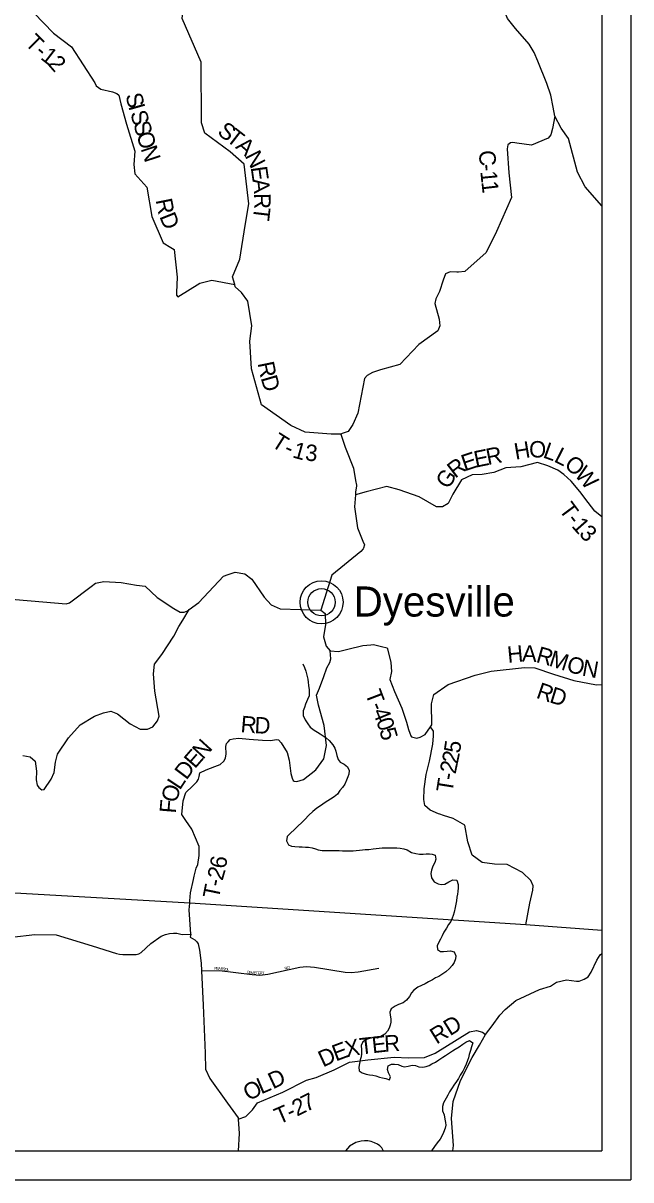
# Model space of a CAD drawing. Extents: x -15 to 405, y -40 to 87.
# Drawn here: x 4.133 to 6.235, y -25.816 to -21.816 of the extents above; entities that cross this region are included whole.
import ezdxf

# ---------------------------------------------------------------- set-up
doc = ezdxf.new("R2010")
doc.units = 0
for name, color, linetype in [('GM_P_State_Location', 7, 'Continuous'), ('GM_X_Major_Lake', 7, 'Continuous'), ('GM_X_Major_Lake_Text', 7, 'Continuous'), ('GM_X_Major_River', 7, 'Continuous'), ('GM_X_Minor_Lake', 7, 'Continuous'), ('GM_X_Minor_River', 7, 'Continuous'), ('GM_X_Rail_Line', 7, 'Continuous'), ('GM_X_Township', 7, 'Continuous'), ('GM_X_Township_Road', 7, 'Continuous'), ('GM_X_Township_ROW', 7, 'Continuous'), ('GM_X_Township_Subdivision_Text', 7, 'Continuous'), ('GM_X_Township_Text', 7, 'Continuous')]:
    doc.layers.add(name, color=color, linetype=linetype)

msp = doc.modelspace()

# ---------------------------------------------------------------- linework, layer by layer
at = {"layer": 'GM_P_State_Location'}
for points in [[(5.2323, -23.237), (5.1991, -23.2377), (5.1082, -23.2303), (5.0596, -23.2077), (4.9581, -23.1356), (4.9229, -23.0111), (4.9173, -22.9162), (4.9243, -22.863), (4.9105, -22.7777), (4.8881, -22.7476), (4.867, -22.7277), (4.8648, -22.7198), (4.8578, -22.6937), (4.8822, -22.6326), (4.9015, -22.5159), (4.9143, -22.4405), (4.898, -22.3037), (4.8493, -22.2605), (4.7619, -22.197), (4.7501, -22.1603), (4.7493, -21.9511), (4.6834, -21.8), (4.7305, -21.4062)], [(4.1697, -21.7804), (4.2381, -21.8502), (4.3002, -21.8977), (4.3807, -22.0229), (4.3855, -22.0327), (4.4022, -22.0443), (4.4418, -22.0537), (4.4571, -22.0593), (4.4636, -22.0652), (4.4711, -22.0947), (4.4902, -22.1651), (4.5189, -22.2586), (4.5157, -22.3053), (4.519, -22.3368), (4.561, -22.3834), (4.5777, -22.4842), (4.6178, -22.576), (4.6439, -22.5913), (4.655, -22.5984), (4.6655, -22.6943), (4.6631, -22.7475), (4.6636, -22.757), (4.6686, -22.7622), (4.7437, -22.7147), (4.7854, -22.7043), (4.8648, -22.7198)], [(6.1354, -23.5234), (6.1105, -23.5042), (6.0876, -23.4739), (6.0585, -23.4353), (6.0284, -23.4002), (6.0036, -23.3764), (5.9824, -23.3618), (5.9485, -23.3464), (5.9119, -23.3351), (5.855, -23.3505), (5.8033, -23.3542), (5.7608, -23.3699), (5.7214, -23.377), (5.6868, -23.3775), (5.65, -23.3955), (5.6195, -23.4454), (5.6037, -23.4766), (5.5836, -23.4881), (5.5635, -23.4886), (5.5029, -23.4535), (5.4333, -23.4303), (5.3907, -23.4188), (5.3202, -23.4373), (5.2825, -23.4472)], [(4.1323, -24.3486), (4.1573, -24.3531), (4.1751, -24.3685), (4.1793, -24.4023), (4.1775, -24.4323), (4.1811, -24.4509), (4.1875, -24.4593), (4.1973, -24.4674), (4.206, -24.466), (4.23, -24.4303), (4.2401, -24.4069), (4.2446, -24.3717), (4.2514, -24.3441), (4.2904, -24.2878), (4.3304, -24.242), (4.3794, -24.2131), (4.4115, -24.201), (4.4362, -24.1949), (4.4597, -24.2047), (4.5035, -24.2386), (4.5376, -24.258), (4.5627, -24.258), (4.5814, -24.2491), (4.5982, -24.2291), (4.6031, -24.2126), (4.588, -24.1264), (4.5836, -24.066), (4.587, -24.0327), (4.6125, -23.9997), (4.6544, -23.9363), (4.6712, -23.9029), (4.685, -23.8804), (4.7075, -23.844)], [(5.1632, -23.8465), (5.1774, -23.8575), (5.1786, -23.8951), (5.1722, -23.9381), (5.1813, -23.971), (5.1947, -23.9866), (5.224, -23.9894), (5.256, -23.981), (5.308, -23.9678), (5.3358, -23.9653), (5.3448, -23.965), (5.3727, -23.9719), (5.3728, -23.9719)], [(4.7249, -24.7657), (4.7312, -24.7379), (4.7373, -24.725), (4.7417, -24.6941), (4.7416, -24.6637), (4.716, -24.6035), (4.6953, -24.5736), (4.6822, -24.553), (4.6861, -24.5053), (4.6955, -24.4762), (4.7193, -24.4545), (4.734, -24.4392), (4.7398, -24.4299), (4.7414, -24.4214), (4.7438, -24.409), (4.7659, -24.3979), (4.7961, -24.3861), (4.8144, -24.3796), (4.8275, -24.3687), (4.8325, -24.3574), (4.835, -24.3423), (4.8341, -24.318), (4.836, -24.3072), (4.8419, -24.3011), (4.8496, -24.2935), (4.8591, -24.291), (4.8789, -24.289), (4.9154, -24.2922), (4.9606, -24.2958), (4.9891, -24.2962), (5.0093, -24.2934), (5.0165, -24.2939), (5.0259, -24.305), (5.0461, -24.3386), (5.0535, -24.3649), (5.0591, -24.4112), (5.0635, -24.4268), (5.0676, -24.4352), (5.0707, -24.4368), (5.0798, -24.4388), (5.1034, -24.4311), (5.1456, -24.3987), (5.173, -24.3604), (5.1826, -24.3142), (5.1745, -24.2451), (5.1551, -24.174), (5.1478, -24.1397), (5.1579, -24.116), (5.1728, -24.0752), (5.1841, -24.0454), (5.1945, -24.0272), (5.1978, -24.0143), (5.1947, -23.9866)], [(5.3728, -23.9719), (5.3922, -23.9767), (5.394, -23.9794), (5.4051, -24.0267), (5.4078, -24.0583), (5.4015, -24.0852), (5.4178, -24.1276), (5.4431, -24.1845), (5.4593, -24.2333), (5.4666, -24.2592), (5.4703, -24.2718), (5.4737, -24.2802), (5.4763, -24.284), (5.4945, -24.2887), (5.5063, -24.2854), (5.5238, -24.2754), (5.5423, -24.2495), (5.5473, -24.2425), (5.5454, -24.17), (5.5537, -24.1381), (5.6034, -24.1029), (5.6968, -24.0705), (5.752, -24.0574), (5.8677, -24.0441), (5.9034, -24.0456), (5.9677, -24.0672), (6.0386, -24.0892), (6.1167, -24.1045), (6.1354, -24.1032)], [(5.5745, -24.5514), (5.5698, -24.5498), (5.5407, -24.5373), (5.5226, -24.5216), (5.5186, -24.5002), (5.5201, -24.4642), (5.5278, -24.4148), (5.5385, -24.3682), (5.5505, -24.3094), (5.5523, -24.2802), (5.5525, -24.2639), (5.5423, -24.2495)], [(4.7101, -24.8511), (4.7125, -24.824), (4.7223, -24.7773), (4.7249, -24.7657)], [(4.7129, -24.9666), (4.7077, -24.8825), (4.7094, -24.8588), (4.7101, -24.8511)], [(4.8768, -25.6061), (4.9031, -25.5967), (4.9265, -25.5739), (4.9435, -25.5498), (5.031, -25.5123), (5.1136, -25.4717), (5.1468, -25.4622), (5.2087, -25.435), (5.2622, -25.4092), (5.3251, -25.4009), (5.4161, -25.3914), (5.4659, -25.3936), (5.5211, -25.3924), (5.5581, -25.3778), (5.6339, -25.3306), (5.6775, -25.3042), (5.7015, -25.2993), (5.7216, -25.3056), (5.7322, -25.3129)], [(5.3797, -25.7161), (5.3788, -25.7142), (5.3734, -25.705), (5.3669, -25.6979), (5.3587, -25.6923), (5.3481, -25.6877), (5.3368, -25.6838), (5.3258, -25.6814), (5.3137, -25.6813), (5.3026, -25.6819), (5.2835, -25.6869), (5.2625, -25.6993), (5.2484, -25.7161)]]:
    msp.add_lwpolyline(points, dxfattribs=at)
at = {"layer": 'GM_X_Major_Lake_Text'}
msp.add_lwpolyline([(5.8718, -24.9346), (5.8864, -24.8596), (5.8957, -24.8137), (5.8977, -24.7998), (5.8897, -24.7812), (5.8603, -24.7534), (5.807, -24.7251), (5.7641, -24.7239), (5.7209, -24.7182), (5.6858, -24.6927), (5.6714, -24.6473), (5.6606, -24.5891), (5.6205, -24.5666), (5.5876, -24.5557), (5.5745, -24.5514)], dxfattribs=at)
at = {"layer": 'GM_X_Major_River'}
msp.add_lwpolyline([(4.7498, -25.0932), (4.8125, -25.0918), (4.925, -25.1063), (4.9516, -25.1079), (4.9795, -25.1045), (5.0902, -25.0808), (5.1135, -25.0783), (5.1412, -25.0802), (5.2467, -25.0976), (5.2677, -25.0985), (5.2919, -25.0964), (5.3634, -25.0835)], dxfattribs=at)
at = {"layer": 'GM_X_Rail_Line'}
for p, q in [((4.7094, -24.8588), (3.6637, -24.7989)), ((5.8718, -24.9346), (4.7094, -24.8588)), ((6.1354, -24.9532), (5.8718, -24.9346))]:
    msp.add_line(p, q, dxfattribs=at)
at = {"layer": 'GM_X_Township'}
for p, q in [((6.2354, -18.8161), (6.2354, -25.8161)), ((6.1354, -18.9161), (6.1354, -25.7161)), ((6.1354, -18.9161), (6.1354, -25.7161)), ((-0.6646, -25.7161), (6.1354, -25.7161)), ((-0.6646, -25.7161), (6.1354, -25.7161)), ((-0.7646, -25.8161), (6.2354, -25.8161))]:
    msp.add_line(p, q, dxfattribs=at)
at = {"layer": 'GM_X_Township_Road'}
for points in [[(5.1003, -24.0311), (5.1064, -24.0447), (5.111, -24.0572), (5.1149, -24.0709), (5.118, -24.0841), (5.1195, -24.0951), (5.1204, -24.1065), (5.1223, -24.1213), (5.1224, -24.1311), (5.122, -24.1418), (5.1172, -24.1554), (5.1097, -24.1714), (5.1063, -24.1824), (5.1014, -24.1946), (5.1019, -24.2105), (5.1084, -24.2256), (5.1175, -24.2392), (5.1255, -24.2506), (5.14, -24.2611), (5.1514, -24.2675), (5.1609, -24.2736), (5.1711, -24.2807), (5.1818, -24.2875), (5.1913, -24.2962), (5.2042, -24.3117), (5.2111, -24.323), (5.2142, -24.3336), (5.218, -24.3488), (5.2226, -24.362), (5.2299, -24.3718), (5.2431, -24.3786), (5.2549, -24.3873), (5.2603, -24.4002), (5.2592, -24.4131), (5.2558, -24.4225), (5.2517, -24.4339), (5.2457, -24.4476), (5.2374, -24.459), (5.2291, -24.4693), (5.2201, -24.4819), (5.2088, -24.4914), (5.1967, -24.4994), (5.1869, -24.5055), (5.1744, -24.5139), (5.1646, -24.5204), (5.1495, -24.5304), (5.1352, -24.5418), (5.1208, -24.5548), (5.1076, -24.5696), (5.0971, -24.5799), (5.0831, -24.5925), (5.071, -24.6051), (5.0593, -24.6165), (5.0465, -24.6291), (5.0439, -24.6442), (5.0508, -24.6575), (5.0618, -24.6624), (5.0724, -24.6631), (5.0876, -24.6645), (5.0978, -24.6649), (5.1099, -24.6652), (5.1198, -24.6659), (5.1323, -24.6673), (5.1444, -24.6711), (5.1539, -24.6748), (5.1672, -24.6771), (5.1804, -24.677), (5.1907, -24.6773), (5.2009, -24.6773), (5.2123, -24.6776), (5.2263, -24.6775), (5.2376, -24.6782), (5.2498, -24.6782), (5.2611, -24.6785), (5.2751, -24.6781), (5.285, -24.6773), (5.2963, -24.6761), (5.3066, -24.6749), (5.3164, -24.6741), (5.3293, -24.6733), (5.3437, -24.6717), (5.3546, -24.6701), (5.3652, -24.6689), (5.3755, -24.6681), (5.3906, -24.6677), (5.4107, -24.6676), (5.4255, -24.6679), (5.4376, -24.6694), (5.4505, -24.6716), (5.4611, -24.675), (5.477, -24.684), (5.4911, -24.6873), (5.5043, -24.6895), (5.5165, -24.6895), (5.5267, -24.6891), (5.5384, -24.6883), (5.5479, -24.6893), (5.5578, -24.6931), (5.5612, -24.7071), (5.5567, -24.7181), (5.55, -24.7318)], [(5.55, -24.7318), (5.5455, -24.7451), (5.5436, -24.7561), (5.5452, -24.7713), (5.5544, -24.7853), (5.5692, -24.7928), (5.579, -24.795), (5.5919, -24.7938), (5.6051, -24.7854), (5.6195, -24.7789), (5.6328, -24.78), (5.6381, -24.7947), (5.6378, -24.8061), (5.6367, -24.8186), (5.6356, -24.8281), (5.6338, -24.8388), (5.6319, -24.8517), (5.6297, -24.8631), (5.6275, -24.8741), (5.6245, -24.8904), (5.6212, -24.9018), (5.6174, -24.9113), (5.6122, -24.9223), (5.605, -24.9326), (5.5971, -24.9455), (5.5881, -24.9592), (5.5825, -24.9721), (5.5772, -24.9835), (5.5708, -24.9945), (5.5648, -25.0063), (5.566, -25.02), (5.577, -25.0264), (5.5873, -25.0259), (5.5994, -25.0247), (5.6111, -25.0243), (5.6236, -25.0277), (5.6294, -25.0409), (5.629, -25.0512), (5.6242, -25.0645), (5.6166, -25.0747), (5.6084, -25.0846), (5.5948, -25.0964), (5.5812, -25.106), (5.5706, -25.1125), (5.56, -25.1178), (5.5491, -25.1243), (5.5355, -25.1316), (5.5237, -25.1381), (5.5116, -25.1435), (5.4988, -25.15), (5.4848, -25.1599), (5.4769, -25.1698), (5.4694, -25.1823), (5.4596, -25.1949), (5.4471, -25.2041), (5.432, -25.2094), (5.4195, -25.2156), (5.4056, -25.2244), (5.4015, -25.2361), (5.4026, -25.2471), (5.4046, -25.2589), (5.4046, -25.2706), (5.4032, -25.2816), (5.3994, -25.2919), (5.393, -25.3018), (5.3844, -25.3117), (5.37, -25.3205), (5.3594, -25.3266), (5.3465, -25.3232), (5.3341, -25.3256), (5.3212, -25.3302), (5.3087, -25.3382), (5.302, -25.3515), (5.3035, -25.3659), (5.3032, -25.3803), (5.3018, -25.3902), (5.2992, -25.4008), (5.2962, -25.4141), (5.294, -25.4266), (5.2952, -25.4391), (5.3062, -25.4455), (5.3195, -25.4508), (5.3316, -25.453), (5.343, -25.4545), (5.3532, -25.4563), (5.3657, -25.4612), (5.3756, -25.4634), (5.3873, -25.4653), (5.4006, -25.4705), (5.4043, -25.4595), (5.3967, -25.4463), (5.3936, -25.4341), (5.3958, -25.4216), (5.4076, -25.4163), (5.4174, -25.4158), (5.4299, -25.4173), (5.4432, -25.4233), (5.4527, -25.4248), (5.4655, -25.4224), (5.4784, -25.4193), (5.4905, -25.4204)], [(5.4905, -25.4204), (5.5023, -25.4249), (5.5152, -25.426), (5.5277, -25.424), (5.5375, -25.4202), (5.5473, -25.4152), (5.5598, -25.4087), (5.5707, -25.4011), (5.5847, -25.3923), (5.5945, -25.3858), (5.6183, -25.3698), (5.6281, -25.3637), (5.641, -25.3556), (5.6546, -25.3469), (5.6644, -25.34), (5.6769, -25.3346), (5.6886, -25.3425), (5.6845, -25.3562), (5.6808, -25.3687), (5.6763, -25.382), (5.6733, -25.3942), (5.67, -25.4037), (5.6651, -25.4158), (5.6599, -25.4288), (5.6535, -25.4398), (5.6452, -25.4535), (5.6388, -25.4653), (5.6317, -25.4755), (5.6226, -25.4881), (5.617, -25.498), (5.6083, -25.5117), (5.602, -25.5235), (5.5963, -25.533), (5.5877, -25.5493), (5.5839, -25.5626), (5.584, -25.5778), (5.5894, -25.5914), (5.5921, -25.6066), (5.594, -25.6175), (5.5948, -25.627), (5.5934, -25.6376), (5.5877, -25.6525), (5.5821, -25.6623), (5.5753, -25.6749), (5.5652, -25.6878), (5.5558, -25.7011), (5.5456, -25.716), (5.5455, -25.7161)]]:
    msp.add_lwpolyline(points, dxfattribs=at)
at = {"layer": 'GM_X_Township_Subdivision_Text'}
for radius in [0.0744, 0.0472]:
    msp.add_circle((5.1652, -23.8187), radius, dxfattribs=at)
at = {"layer": 'GM_X_Township_Text'}
for points in [[(5.9724, -22.1373), (5.9666, -22.1066), (5.9584, -22.0645), (5.945, -22.0243), (5.9131, -21.9471), (5.9012, -21.9171), (5.884, -21.8891), (5.8363, -21.8347), (5.8088, -21.7999), (5.7892, -21.7518), (5.7617, -21.7079), (5.7238, -21.6519), (5.6647, -21.596), (5.6065, -21.5667), (5.5878, -21.5611), (5.5749, -21.5528), (5.5808, -21.5019), (5.614, -21.4657), (5.6355, -21.4322)], [(5.9724, -22.1373), (5.9639, -22.1802), (5.9586, -22.2023), (5.9492, -22.2133), (5.8916, -22.2379), (5.8414, -22.2309), (5.8266, -22.2291), (5.8186, -22.2295), (5.8103, -22.2368), (5.8069, -22.2501), (5.8137, -22.3339), (5.8225, -22.4185), (5.7702, -22.5368), (5.7348, -22.6095), (5.6614, -22.6751), (5.6388, -22.677), (5.6385, -22.677)], [(6.1354, -22.448), (6.0772, -22.3824), (6.0503, -22.3309), (6.0191, -22.2145), (5.9939, -22.1793), (5.9724, -22.1373)], [(5.6385, -22.677), (5.6329, -22.6775), (5.6097, -22.6761), (5.5946, -22.6826), (5.5855, -22.7051), (5.5736, -22.7438), (5.5604, -22.7697), (5.5567, -22.786), (5.5717, -22.8391), (5.5745, -22.8626), (5.5681, -22.8805), (5.5018, -22.9271), (5.4356, -22.9961), (5.3692, -23.0151), (5.3419, -23.0239), (5.3234, -23.035), (5.3139, -23.0449), (5.2909, -23.165), (5.274, -23.2045), (5.257, -23.2285), (5.2361, -23.2354), (5.2323, -23.237), (5.2473, -23.2825), (5.2755, -23.3546), (5.2832, -23.398), (5.2861, -23.4141), (5.2862, -23.4145)], [(5.2862, -23.4145), (5.2865, -23.416), (5.2833, -23.4375), (5.2825, -23.4472), (5.279, -23.4884), (5.2899, -23.5616), (5.3076, -23.6071), (5.3136, -23.6199), (5.311, -23.6313), (5.3096, -23.634), (5.3013, -23.6428), (5.2006, -23.7252), (5.1632, -23.8465)], [(4.0242, -23.8024), (4.2815, -23.8245), (4.2937, -23.8211), (4.3679, -23.7645), (4.3836, -23.7531), (4.4126, -23.7473), (4.4723, -23.7504), (4.5247, -23.76), (4.5547, -23.7625), (4.5967, -23.8021), (4.6538, -23.8402), (4.6759, -23.8534), (4.6896, -23.8533), (4.7021, -23.8479), (4.7075, -23.844), (4.7411, -23.8193), (4.8266, -23.728), (4.8417, -23.7228), (4.8667, -23.7147), (4.9, -23.7203), (4.9238, -23.7383), (4.967, -23.8015), (4.9907, -23.828), (5.0226, -23.8415), (5.1632, -23.8465)], [(4.0941, -24.9768), (4.174, -24.968), (4.2474, -24.9689), (4.3722, -25.0062), (4.4559, -25.0336), (4.4664, -25.0358), (4.4782, -25.0365), (4.5236, -25.0365), (4.5334, -25.0344), (4.5409, -25.0293), (4.5743, -24.9982), (4.6103, -24.9737), (4.6251, -24.9673), (4.6395, -24.9636), (4.653, -24.9626), (4.6643, -24.9631), (4.6829, -24.967), (4.7129, -24.9666), (4.7105, -24.977), (4.7269, -24.9863), (4.7335, -24.9927), (4.7379, -25.0003), (4.7436, -25.0223), (4.7486, -25.0665), (4.7498, -25.0932), (4.7552, -25.2118), (4.763, -25.3776), (4.7644, -25.4337), (4.7793, -25.465), (4.8397, -25.5507), (4.8764, -25.6016), (4.8768, -25.6061), (4.8808, -25.6552), (4.8767, -25.7161)], [(5.619, -25.7161), (5.622, -25.6974), (5.6146, -25.6039), (5.6208, -25.545), (5.6459, -25.472), (5.6865, -25.393), (5.7113, -25.3503), (5.7322, -25.3129), (5.7552, -25.2831), (5.7826, -25.2465), (5.8002, -25.2274), (5.837, -25.1958), (5.9198, -25.1579), (5.9568, -25.1458), (5.9786, -25.1319), (6.0132, -25.1239), (6.0299, -25.1268), (6.0474, -25.1292), (6.0561, -25.1286), (6.074, -25.1219), (6.0882, -25.1137), (6.0986, -25.0982), (6.1172, -25.0559), (6.1296, -25.0374), (6.1354, -25.0327)]]:
    msp.add_lwpolyline(points, dxfattribs=at)

# ---------------------------------------------------------------- texts
at = {"layer": 'GM_X_Major_Lake'}
for s, rotation, p in [('P', 359.4536, (4.7945, -25.0897)), ('E', 359.4536, (4.8011, -25.0898)), ('A', 357.3984, (4.8077, -25.0898)), ('RD', 11.895, (5.0383, -25.0897)), ('R', 353.5498, (4.8159, -25.0902)), ('S', 352.7123, (4.8233, -25.091)), ('O', 352.6798, (4.8299, -25.0919)), ('L', 352.7052, (4.8382, -25.0929)), ('C', 350.9529, (4.9056, -25.1014)), ('E', 350.9464, (4.913, -25.1026)), ('M', 352.9089, (4.92, -25.1037)), ('E', 356.3543, (4.9305, -25.105)), ('T', 357.2393, (4.9373, -25.1054)), ('E', 357.2399, (4.944, -25.1057)), ('R', 4.5431, (4.9519, -25.106)), ('Y', 6.9604, (4.9599, -25.1054))]:
    msp.add_text(s, height=0.00947, rotation=rotation, dxfattribs=at).set_placement(p)
at = {"layer": 'GM_X_Minor_Lake'}
for s, rotation, p in [('C', 274.0703, (5.7093, -22.2574)), ('-', 274.5449, (5.7127, -22.3045)), ('1', 275.3985, (5.7146, -22.3287)), ('1', 276.6101, (5.7181, -22.3648))]:
    msp.add_text(s, height=0.0568, rotation=rotation, dxfattribs=at).set_placement(p)
at = {"layer": 'GM_X_Minor_River'}
for s, height, rotation, p in [('T', 0.0568, 314.9788, (4.1365, -21.8878)), ('-', 0.0568, 319.597, (4.1702, -21.9212)), ('1', 0.0568, 322.2326, (4.1902, -21.9382)), ('2', 0.0568, 311.1996, (4.2157, -21.9576)), ('S', 0.0568, 284.1354, (4.4865, -22.0645)), ('I', 0.0568, 285.7953, (4.4963, -22.1034)), ('S', 0.0568, 286.1126, (4.5028, -22.1261)), ('S', 0.0568, 286.1492, (4.5134, -22.163)), ('O', 0.0568, 286.6193, (4.5242, -22.2003)), ('S', 0.0568, 323.457, (4.8015, -22.1981)), ('T', 0.0568, 322.2833, (4.8321, -22.2208)), ('N', 0.0568, 288.3663, (4.5391, -22.25)), ('A', 0.0568, 318.6859, (4.865, -22.2462)), ('N', 0.0568, 296.6628, (4.899, -22.2746)), ('E', 0.0568, 278.2307, (4.92, -22.3147)), ('A', 0.0568, 276.6926, (4.926, -22.3564)), ('R', 0.0568, 281.4492, (4.591, -22.4279)), ('R', 0.0568, 271.2178, (4.9318, -22.4046)), ('D', 0.0568, 291.9528, (4.6035, -22.4843)), ('T', 0.0568, 263.2689, (4.9328, -22.4492)), ('R', 0.0568, 281.4492, (4.9439, -22.992)), ('D', 0.0568, 286.2019, (4.9544, -23.0427)), ('T', 0.0568, 327.633, (4.9881, -23.2773)), ('1', 0.0568, 344.4218, (5.0618, -23.317)), ('3', 0.0568, 355.1817, (5.107, -23.3284)), ('H', 0.0568, 9.5851, (5.8365, -23.3259)), ('O', 0.0568, 359.6794, (5.8832, -23.3178)), ('L', 0.0568, 340.5269, (5.9283, -23.3172)), ('-', 0.0568, 335.7427, (5.0317, -23.3042)), ('E', 0.0568, 18.477, (5.6601, -23.3663)), ('E', 0.0568, 11.7478, (5.6987, -23.3533)), ('R', 0.0568, 11.1783, (5.7402, -23.3446)), ('L', 0.0568, 332.8044, (5.9665, -23.3306)), ('O', 0.0568, 319.7243, (6.0015, -23.3481)), ('R', 0.0568, 37.2016, (5.6273, -23.3922)), ('W', 0.0568, 310.4939, (6.0379, -23.3787)), ('G', 0.0568, 56.7898, (5.6034, -23.4303)), ('T', 0.0568, 306.5296, (5.9845, -23.4991)), ('-', 0.0568, 308.3582, (6.011, -23.5348)), ('1', 0.0568, 311.4269, (6.0276, -23.5556)), ('3', 0.0568, 314.8505, (6.0533, -23.5846)), ('H', 0.0568, 5.5127, (5.8104, -24.0282)), ('A', 0.0568, 357.8467, (5.8582, -24.0234)), ('R', 0.0568, 344.1886, (5.9046, -24.0248)), ('M', 0.0568, 342.2254, (5.949, -24.0373)), ('O', 0.0568, 344.1537, (6.0097, -24.0568)), ('N', 0.0568, 349.8985, (6.0639, -24.0718)), ('T', 0.0568, 290.9674, (5.3152, -24.1336)), ('R', 0.0568, 341.1824, (5.9049, -24.1483)), ('D', 0.0568, 342.9862, (5.9509, -24.164)), ('-', 0.0568, 293.4297, (5.3314, -24.1758)), ('4', 0.0568, 292.244, (5.3406, -24.1969)), ('R', 0.0568, 355.2017, (4.8838, -24.2673)), ('D', 0.0568, 357.1009, (4.9324, -24.2713)), ('0', 0.0568, 288.8315, (5.3535, -24.2285)), ('5', 0.0568, 286.142, (5.3646, -24.2609)), ('N', 0.0568, 47.6592, (4.7547, -24.3647)), ('5', 0.0568, 81.217, (5.6438, -24.3429)), ('E', 0.0568, 49.0854, (4.7271, -24.3965)), ('2', 0.0568, 78.0808, (5.636, -24.3804)), ('D', 0.0568, 53.149, (4.6978, -24.4357)), ('2', 0.0568, 78.0808, (5.6288, -24.4147)), ('L', 0.0568, 56.7307, (4.675, -24.4705)), ('T', 0.0568, 80.8456, (5.6178, -24.4789)), ('-', 0.0568, 79.2197, (5.6245, -24.4373)), ('O', 0.0568, 74.8522, (4.6639, -24.5144)), ('F', 0.0568, 85.2766, (4.6612, -24.5499)), ('6', 0.0568, 81.3159, (4.8341, -24.742)), ('2', 0.0568, 73.853, (4.8226, -24.7835)), ('T', 0.0568, 78.3833, (4.8095, -24.8468)), ('-', 0.0568, 77.9445, (4.818, -24.8053)), ('RD', 0.05682, 31.799, (5.5631, -25.3488)), ('E', 0.0568, 6.317, (5.3421, -25.3781)), ('R', 0.0568, 3.5108, (5.3836, -25.3734)), ('D', 0.0568, 24.8347, (5.1703, -25.4276)), ('E', 0.0568, 20.5957, (5.2147, -25.407)), ('X', 0.0568, 11.5192, (5.2522, -25.3927)), ('T', 0.0568, 6.5972, (5.2999, -25.3829)), ('D', 0.0568, 24.9835, (4.9971, -25.5032)), ('O', 0.0568, 30.1678, (4.9147, -25.5451)), ('L', 0.0568, 23.2802, (4.9564, -25.5207)), ('7', 0.0568, 26.5174, (5.1122, -25.5819)), ('T', 0.0568, 23.4816, (5.0176, -25.6253)), ('2', 0.0568, 25.8495, (5.08, -25.5975)), ('-', 0.0568, 24.9089, (5.058, -25.6077))]:
    msp.add_text(s, height=height, rotation=rotation, dxfattribs=at).set_placement(p)
at = {"layer": 'GM_X_Township_ROW'}
msp.add_text('Dyesville', height=0.10417, rotation=0, dxfattribs=at).set_placement((5.2766, -23.8681))

doc.saveas('drawing.dxf')
